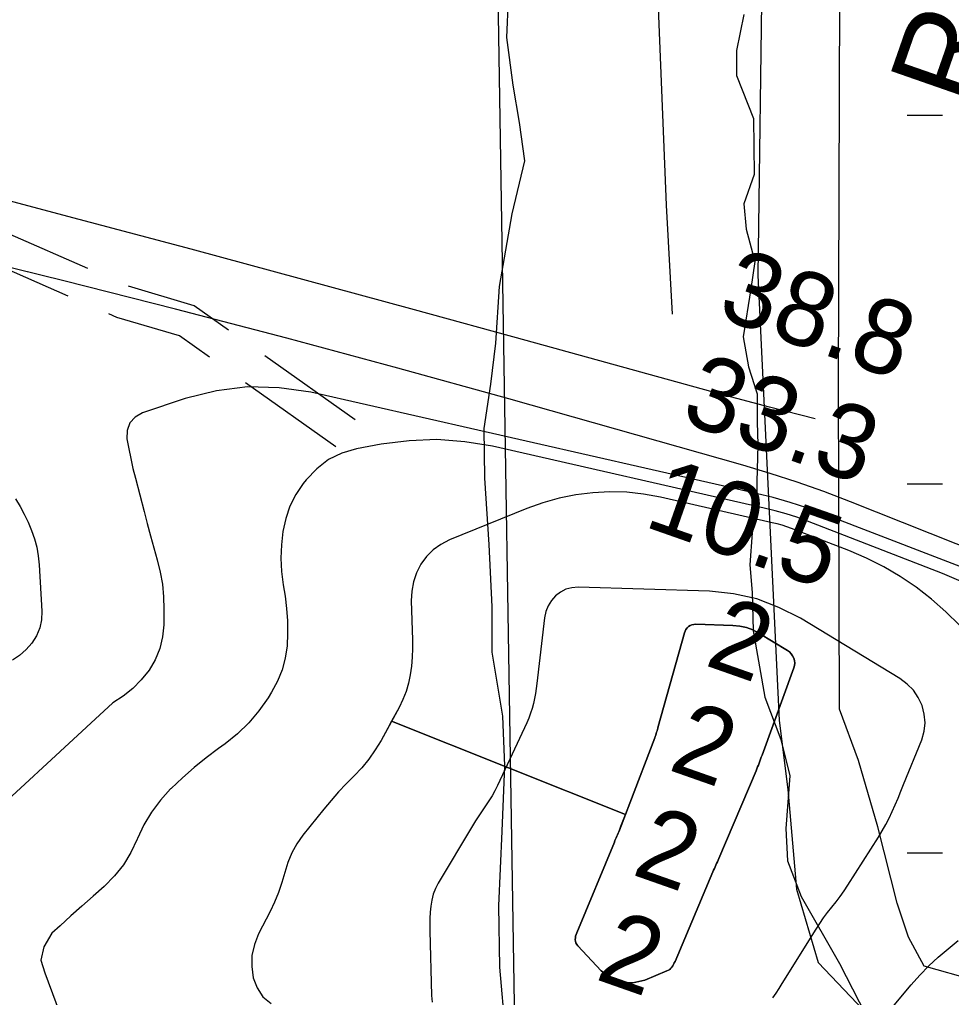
# Model space of a CAD drawing. Extents: x 3263578 to 3301413, y 764927 to 798602.
# Drawn here: x 3289108 to 3289949, y 784044 to 784927 of the extents above; entities that cross this region are included whole.
import ezdxf

# ---------------------------------------------------------------- set-up
doc = ezdxf.new("R2010")
doc.units = 0
for name, color, linetype in [('V-RIVR-RANG', 7, 'Continuous'), ('V-RIVR-RANG-IDEN', 7, 'Continuous'), ('V-ROAD-CNTR', 7, 'Continuous'), ('V-SITE-VEGE', 7, 'Continuous'), ('V-TOPO-BNDY', 7, 'Continuous'), ('V-TOPO-DPTH', 7, 'Continuous'), ('V-TOPO-MAJR', 7, 'Continuous'), ('V-TOPO-MINR', 7, 'Continuous'), ('V-TOPO-SHOR', 7, 'Continuous'), ('V-TOPO-WATR', 7, 'Continuous'), ('V-WETL-SWMP', 7, 'Continuous')]:
    doc.layers.add(name, color=color, linetype=linetype)

msp = doc.modelspace()

# ---------------------------------------------------------------- linework, layer by layer
at = {"layer": 'V-ROAD-CNTR'}
for p, q in [((3289410.67, 784565.58), (3289329.1, 784623.41)), ((3289393.32, 784541.11), (3289311.75, 784598.94))]:
    msp.add_line(p, q, dxfattribs=at)
for points in [[(3289169.4, 784702.2), (3289099.41, 784732.85), (3289079.48, 784745.49)], [(3289151.68, 784677.21), (3289085.27, 784706.29), (3289062.05, 784721.02)], [(3289296.47, 784646.55), (3289265.42, 784668.56), (3289206.05, 784686.18)], [(3289279.12, 784622.07), (3289252.12, 784641.21), (3289195.5, 784658.02), (3289188.32, 784661.16)]]:
    msp.add_lwpolyline(points, dxfattribs=at)
at = {"layer": 'V-SITE-VEGE'}
for points in [[(3289546.38, 784013.47), (3289541.15, 784071.58), (3289540.26, 784127.04), (3289543.5, 784194.35), (3289545.86, 784253.49), (3289544.04, 784298.23), (3289534.38, 784355.87), (3289534.32, 784396.82), (3289531.56, 784452.96), (3289527.65, 784512.92), (3289527.07, 784557.66), (3289533.28, 784597.79), (3289537.52, 784634.83), (3289540.9, 784685.76), (3289552.29, 784751.56), (3289563.76, 784799.1), (3289559.11, 784833.88), (3289553.16, 784867.44), (3289547.5, 784910.44), (3289549.16, 784945.67)], [(3289761.53, 784931.29), (3289754.91, 784898.86), (3289754.95, 784876.17), (3289770.12, 784837.43), (3289770.77, 784787.06), (3289761.48, 784760.39), (3289763.65, 784737.63), (3289771.3, 784708.33), (3289767.74, 784683.61), (3289760.8, 784640.56), (3289765.68, 784613.46), (3289773.48, 784589.12), (3289773.43, 784563.6), (3289774.25, 784543.01), (3289773.27, 784509.71), (3289773.23, 784484.18), (3289769.09, 784463.73), (3289766.82, 784434.72), (3289768.92, 784409.84), (3289770.03, 784375.06), (3289780.33, 784315.19), (3289794.81, 784277.18), (3289803.07, 784244.31), (3289799.55, 784196.9), (3289800.83, 784167.79), (3289813.35, 784135.51), (3289847.74, 784074.93), (3289883.3, 784005.81)]]:
    msp.add_lwpolyline(points, dxfattribs=at)
at = {"layer": 'V-TOPO-BNDY'}
msp.add_lwpolyline([(3289697.2, 784660.86), (3289691.83, 784759.37), (3289683.43, 784967.22), (3289686.56, 785045.27), (3289670.02, 785279.82), (3289654.04, 785485.15), (3289656.98, 785572.73), (3289647.11, 785770.42), (3289642.01, 785846.63), (3289642.3, 786042.86), (3289647.04, 786185.21), (3289633.04, 786392.15)], dxfattribs=at)
at = {"layer": 'V-TOPO-DPTH'}
for points in [[(3289956.31, 784380.21), (3289943.96, 784392.4), (3289930.79, 784403.71), (3289917.09, 784414.42), (3289902.64, 784424.09), (3289887.76, 784432.96), (3289872.23, 784440.64), (3289856.27, 784447.53), (3289804.56, 784467.48), (3289800.29, 784469.02), (3289795.98, 784470.43), (3289791.62, 784471.66), (3289787.22, 784472.76), (3289686.18, 784495.69), (3289671.04, 784498.39), (3289655.82, 784500.14), (3289640.51, 784500.46), (3289625.14, 784499.83), (3289609.88, 784497.79), (3289594.83, 784494.87), (3289580.1, 784490.62), (3289565.59, 784485.48), (3289495.76, 784457.2), (3289488.07, 784453.17), (3289481.1, 784448.3), (3289475.19, 784442.19), (3289469.99, 784435.23), (3289466.14, 784427.4), (3289463.25, 784419.31), (3289461.8, 784410.84), (3289461.3, 784402.13), (3289462.37, 784367.05), (3289462.39, 784359.14), (3289462.11, 784351.26), (3289461.39, 784343.4), (3289460.37, 784335.57), (3289458.74, 784327.88), (3289456.61, 784320.36), (3289453.71, 784313.1), (3289450.31, 784306.01), (3289443.55, 784293.63), (3289654.61, 784209.5)], [(3289698.11, 784074.2), (3289698.78, 784075.48), (3289699.39, 784076.8), (3289733.57, 784157.57), (3289734.23, 784159.1), (3289734.9, 784160.63), (3289735.59, 784162.14), (3289736.29, 784163.65), (3289736.99, 784165.17), (3289737.68, 784166.68), (3289738.35, 784168.21), (3289739.01, 784169.74), (3289772.53, 784248.83), (3289773.25, 784250.57), (3289773.96, 784252.31), (3289774.65, 784254.07), (3289775.32, 784255.83), (3289775.98, 784257.6), (3289776.64, 784259.36), (3289777.29, 784261.13), (3289777.94, 784262.9), (3289806.63, 784341.67), (3289807.18, 784343.9), (3289807.41, 784346.14), (3289807.16, 784348.38), (3289806.58, 784350.61), (3289805.55, 784352.68), (3289804.29, 784354.56), (3289802.67, 784356.15), (3289800.83, 784357.54), (3289775.16, 784373.12), (3289769.61, 784375.92), (3289763.88, 784378.11), (3289757.89, 784379.39), (3289751.71, 784380.07), (3289718.07, 784381.1), (3289716.33, 784380.96), (3289714.66, 784380.6), (3289713.11, 784379.89), (3289711.63, 784378.96), (3289710.37, 784377.73), (3289709.28, 784376.39), (3289708.47, 784374.86), (3289707.84, 784373.22), (3289684.29, 784288.73), (3289683.93, 784287.46), (3289683.56, 784286.19), (3289683.18, 784284.93), (3289682.78, 784283.67), (3289682.38, 784282.41), (3289681.95, 784281.16), (3289681.51, 784279.92), (3289681.05, 784278.68), (3289649.16, 784195.21), (3289648.63, 784193.87), (3289648.08, 784192.52), (3289647.52, 784191.19), (3289646.93, 784189.87), (3289646.34, 784188.54), (3289645.76, 784187.22), (3289645.19, 784185.89), (3289644.63, 784184.55), (3289610.63, 784102.8), (3289610.1, 784101.28), (3289609.71, 784099.74), (3289609.5, 784098.16), (3289609.42, 784096.55), (3289609.61, 784095), (3289610.01, 784093.53), (3289610.73, 784092.18), (3289611.66, 784090.93), (3289632.79, 784068.26), (3289641.72, 784061.81), (3289651.17, 784057.85), (3289661.42, 784057.6), (3289672.2, 784059.84), (3289692.16, 784068.26), (3289693.42, 784068.93), (3289694.59, 784069.71), (3289695.62, 784070.67), (3289696.55, 784071.76), (3289697.36, 784072.96), (3289698.11, 784074.2)], [(3289654.61, 784209.5), (3289681.05, 784278.68), (3289681.51, 784279.92), (3289681.95, 784281.16), (3289682.38, 784282.41), (3289682.78, 784283.67), (3289683.18, 784284.93), (3289683.56, 784286.19), (3289683.93, 784287.46), (3289684.29, 784288.73), (3289707.84, 784373.22), (3289708.47, 784374.86), (3289709.28, 784376.39), (3289710.37, 784377.73), (3289711.63, 784378.96), (3289713.11, 784379.89), (3289714.66, 784380.6), (3289716.33, 784380.96), (3289718.07, 784381.1), (3289751.71, 784380.07), (3289757.89, 784379.39), (3289763.88, 784378.11), (3289769.61, 784375.92), (3289775.16, 784373.12), (3289800.83, 784357.54), (3289802.67, 784356.15), (3289804.29, 784354.56), (3289805.55, 784352.68), (3289806.58, 784350.61), (3289807.16, 784348.38), (3289807.41, 784346.14), (3289807.18, 784343.9), (3289806.63, 784341.67), (3289777.94, 784262.9), (3289777.29, 784261.13), (3289776.64, 784259.36), (3289775.98, 784257.6), (3289775.32, 784255.83), (3289774.65, 784254.07), (3289773.96, 784252.31), (3289773.25, 784250.57), (3289772.53, 784248.83), (3289739.01, 784169.74), (3289738.35, 784168.21), (3289737.68, 784166.68), (3289736.99, 784165.17), (3289736.29, 784163.65), (3289735.59, 784162.14), (3289734.9, 784160.63), (3289734.23, 784159.1), (3289733.57, 784157.57), (3289699.39, 784076.8), (3289698.78, 784075.48), (3289698.11, 784074.2)], [(3289650.56, 784198.87), (3289654.61, 784209.5), (3289443.55, 784293.63), (3289440.16, 784287.4), (3289434.09, 784276.29), (3289428.85, 784267.65), (3289423.13, 784259.38), (3289416.67, 784251.68), (3289409.72, 784244.34), (3289402.55, 784237.16), (3289395.57, 784229.8), (3289388.89, 784222.16), (3289382.41, 784214.35), (3289363.52, 784190.67), (3289358.15, 784182.93), (3289353.51, 784174.84), (3289349.97, 784166.22), (3289347.15, 784157.23), (3289344.59, 784148.09), (3289341.59, 784139.11), (3289337.95, 784130.37), (3289333.89, 784121.78), (3289323.46, 784101.71), (3289319.75, 784092.13), (3289317.46, 784082.37), (3289317.31, 784072.36), (3289318.58, 784062.16), (3289322.33, 784052.97), (3289327.49, 784045.04)], [(3289698.11, 784074.2), (3289697.36, 784072.96), (3289696.55, 784071.76), (3289695.62, 784070.67), (3289694.59, 784069.71), (3289693.42, 784068.93), (3289692.16, 784068.26), (3289672.2, 784059.84), (3289661.42, 784057.6), (3289651.17, 784057.85), (3289641.72, 784061.81), (3289632.79, 784068.26), (3289611.66, 784090.93), (3289610.73, 784092.18), (3289610.01, 784093.53), (3289609.61, 784095), (3289609.42, 784096.55), (3289609.5, 784098.16), (3289609.71, 784099.74), (3289610.1, 784101.28), (3289610.63, 784102.8), (3289644.63, 784184.55), (3289645.19, 784185.89), (3289645.76, 784187.22), (3289646.34, 784188.54), (3289646.93, 784189.87), (3289647.52, 784191.19), (3289648.08, 784192.52), (3289648.63, 784193.87), (3289649.16, 784195.21), (3289650.56, 784198.87)], [(3289895.65, 784035.53), (3289912.58, 784055.84), (3289920.35, 784064.58), (3289928.46, 784072.96), (3289937.08, 784080.81), (3289946.05, 784088.31), (3289955.06, 784095.77)], [(3289327.49, 784045.04), (3289334.77, 784038.98)]]:
    msp.add_lwpolyline(points, dxfattribs=at)
at = {"layer": 'V-TOPO-MAJR'}
for points in [[(3290190.84, 784359.1), (3289857.67, 784491.66), (3289833.7, 784500.77), (3289809.56, 784509.39), (3289785.16, 784517.25), (3289760.59, 784524.61), (3289549.37, 784584.39), (3289449.24, 784612.19), (3289348.94, 784639.32), (3289248.38, 784665.46), (3289147.63, 784690.93), (3289015.73, 784723.58)], [(3289104.16, 784494.28), (3289108.22, 784487.38), (3289112.02, 784480.35), (3289115.45, 784473.13), (3289118.62, 784465.78), (3289121.21, 784458.24), (3289123.3, 784450.6), (3289124.64, 784442.78), (3289125.48, 784434.86), (3289127.87, 784392.98), (3289127.46, 784385.19), (3289126, 784377.73), (3289122.97, 784370.76), (3289118.89, 784364.12), (3289113.57, 784358.23), (3289107.76, 784352.95), (3289101.24, 784348.59)]]:
    msp.add_lwpolyline(points, dxfattribs=at)
at = {"layer": 'V-TOPO-MINR'}
for points in [[(3289825.77, 784566.31), (3289784.63, 784576.96), (3289740.37, 784588.84), (3289564.95, 784637.22), (3289464.21, 784664.85), (3289363.42, 784692.29), (3289262.55, 784719.43), (3289161.62, 784746.39), (3288970.55, 784797.11)], [(3290030.76, 784404.55), (3289833.22, 784480.75), (3289818.28, 784486.14), (3289803.22, 784491.09), (3289787.95, 784495.38), (3289772.55, 784499.23), (3289370.72, 784590.44), (3289342.1, 784594.49), (3289313.63, 784595.42), (3289285.4, 784591.68), (3289257.31, 784584.83), (3289218.59, 784571.9), (3289212.02, 784567.83), (3289207.2, 784562.72), (3289205.01, 784556.04), (3289204.58, 784548.31), (3289206.27, 784539.41), (3289208.1, 784530.54), (3289210.14, 784521.72), (3289212.31, 784512.92), (3289220.12, 784482.88), (3289223.01, 784471.92), (3289225.95, 784460.98), (3289228.98, 784450.06), (3289232.07, 784439.15), (3289234.7, 784428.19), (3289236.68, 784417.14), (3289237.68, 784405.97), (3289238.04, 784394.7), (3289237.86, 784380.59), (3289236.72, 784369.64), (3289234.35, 784359.09), (3289230.11, 784349.13), (3289224.64, 784339.58), (3289217.64, 784330.92), (3289209.98, 784323.01), (3289201.32, 784316.2), (3289191.99, 784310.13), (3289052.87, 784182.19)], [(3289973.99, 784412.66), (3289940.91, 784427.04), (3289818.88, 784474.11), (3289809.29, 784477.58), (3289799.6, 784480.76), (3289789.79, 784483.52), (3289779.89, 784485.99), (3289534.59, 784541.68), (3289509.57, 784545.75), (3289484.51, 784547.76), (3289459.39, 784546.69), (3289434.24, 784543.56), (3289411.96, 784539.37), (3289398.77, 784535.33), (3289386.6, 784529.62), (3289375.97, 784521.39), (3289366.36, 784511.5), (3289363.77, 784508.16), (3289357.19, 784498.15), (3289351.74, 784487.68), (3289347.96, 784476.48), (3289345.31, 784464.81), (3289344.11, 784452.77), (3289343.66, 784440.73), (3289344.32, 784428.7), (3289345.73, 784416.68), (3289347.41, 784406.47), (3289348.82, 784395.29), (3289349.68, 784384.09), (3289349.71, 784372.86), (3289349.18, 784361.6), (3289347.45, 784350.59), (3289344.72, 784339.91), (3289340.51, 784329.73), (3289335.3, 784319.87), (3289332.01, 784314.61), (3289323.75, 784302.97), (3289314.69, 784292.08), (3289304.42, 784282.32), (3289293.34, 784273.32), (3289287.43, 784269.07), (3289276.21, 784260.61), (3289265.27, 784251.83), (3289254.73, 784242.55), (3289244.47, 784232.96), (3289243.95, 784232.46), (3289234.88, 784222.38), (3289226.75, 784211.68), (3289220.04, 784200.04), (3289214.26, 784187.78), (3289214, 784187.13), (3289208.29, 784175.26), (3289201.57, 784164.1), (3289193.34, 784154), (3289184.09, 784144.62), (3289174.08, 784135.76), (3289164.1, 784126.87), (3289154.17, 784117.93), (3289144.27, 784108.95), (3289136.92, 784102.25), (3289129.66, 784090.12), (3289126.8, 784078.16), (3289130.53, 784066.44), (3289205, 783866.25)], [(3289956.31, 784380.21), (3289943.96, 784392.4), (3289930.79, 784403.71), (3289917.09, 784414.42), (3289902.64, 784424.09), (3289887.76, 784432.96), (3289872.23, 784440.64), (3289856.27, 784447.53), (3289804.56, 784467.48), (3289800.29, 784469.02), (3289795.98, 784470.43), (3289791.62, 784471.66), (3289787.22, 784472.76), (3289686.18, 784495.69), (3289671.04, 784498.39), (3289655.82, 784500.14), (3289640.51, 784500.46), (3289625.14, 784499.83), (3289609.88, 784497.79), (3289594.83, 784494.87), (3289580.1, 784490.62), (3289565.59, 784485.48), (3289495.76, 784457.2), (3289488.07, 784453.17), (3289481.1, 784448.3), (3289475.19, 784442.19), (3289469.99, 784435.23), (3289466.14, 784427.4), (3289463.25, 784419.31), (3289461.8, 784410.84), (3289461.3, 784402.13), (3289462.37, 784367.05), (3289462.39, 784359.14), (3289462.11, 784351.26), (3289461.39, 784343.4), (3289460.37, 784335.57), (3289458.74, 784327.88), (3289456.61, 784320.36), (3289453.71, 784313.1), (3289450.31, 784306.01), (3289434.09, 784276.29), (3289428.85, 784267.65), (3289423.13, 784259.38), (3289416.67, 784251.68), (3289409.72, 784244.34), (3289402.55, 784237.16), (3289395.57, 784229.8), (3289388.89, 784222.16), (3289382.41, 784214.35), (3289363.52, 784190.67), (3289358.15, 784182.93), (3289353.51, 784174.84), (3289349.97, 784166.22), (3289347.15, 784157.23), (3289344.59, 784148.09), (3289341.59, 784139.11), (3289337.95, 784130.37), (3289333.89, 784121.78), (3289323.46, 784101.71), (3289319.75, 784092.13), (3289317.46, 784082.37), (3289317.31, 784072.36), (3289318.58, 784062.16), (3289322.33, 784052.97), (3289327.49, 784045.04)], [(3289787.66, 784044.05), (3289790.62, 784048.24), (3289793.47, 784052.52), (3289796.24, 784056.85), (3289826.67, 784105.91), (3289830.02, 784111.07), (3289833.5, 784116.13), (3289837.19, 784121.04), (3289841.02, 784125.86), (3289844.86, 784130.67), (3289848.57, 784135.57), (3289852.1, 784140.61), (3289855.5, 784145.74), (3289882.97, 784188.93), (3289886.39, 784194.58), (3289889.64, 784200.32), (3289892.62, 784206.21), (3289895.44, 784212.18), (3289898.09, 784218.24), (3289900.71, 784224.32), (3289903.26, 784230.42), (3289905.77, 784236.54), (3289922.07, 784276.8), (3289924.21, 784284.52), (3289925.19, 784292.26), (3289924.43, 784300.03), (3289922.5, 784307.81), (3289918.92, 784315.05), (3289914.52, 784321.61), (3289908.89, 784327.16), (3289902.45, 784332.03), (3289812.57, 784386.57), (3289793.16, 784396.36), (3289773.12, 784404.03), (3289752.14, 784408.52), (3289730.52, 784410.88), (3289611.94, 784414.52), (3289606.31, 784414.01), (3289600.98, 784412.68), (3289596.13, 784410.13), (3289591.58, 784406.76), (3289587.87, 784402.41), (3289584.87, 784397.71), (3289582.91, 784392.49), (3289581.65, 784386.92), (3289574.75, 784327.72), (3289574.14, 784323.15), (3289573.42, 784318.61), (3289572.55, 784314.09), (3289571.57, 784309.59), (3289570.38, 784305.15), (3289569.01, 784300.77), (3289567.38, 784296.49), (3289565.57, 784292.26), (3289539.29, 784235.71), (3289536.88, 784230.89), (3289534.29, 784226.18), (3289531.43, 784221.63), (3289528.39, 784217.19), (3289525.28, 784212.78), (3289522.24, 784208.32), (3289519.34, 784203.78), (3289516.51, 784199.18), (3289485.69, 784147.53), (3289483.18, 784142.62), (3289481.13, 784137.55), (3289479.76, 784132.27), (3289478.84, 784126.83), (3289478.39, 784121.27), (3289478.07, 784115.71), (3289477.96, 784110.13), (3289478, 784104.56), (3289479.44, 784046.28), (3289480.09, 784040.23)], [(3289895.65, 784035.53), (3289912.58, 784055.84), (3289920.35, 784064.58), (3289928.46, 784072.96), (3289937.08, 784080.81), (3289946.05, 784088.31), (3289955.06, 784095.77)], [(3289327.49, 784045.04), (3289334.77, 784038.98)]]:
    msp.add_lwpolyline(points, dxfattribs=at)
at = {"layer": 'V-TOPO-SHOR'}
for points in [[(3289403.57, 783867.33), (3289454.05, 783884.74), (3289469.66, 783896.45), (3289496.97, 783892.54), (3289547.68, 783915.95), (3289559.39, 783943.25), (3289555.49, 783982.27), (3289539.97, 784930.27), (3289512.72, 785612.99), (3289485.45, 786065.54), (3289477.66, 786166.97), (3289430.91, 786900.41)], [(3289781.88, 785277.46), (3289774.02, 784696.18), (3289793.5, 784294.35), (3289801.29, 784231.93), (3289809.09, 784142.2), (3289828.59, 784075.87), (3289910.51, 783990.04), (3289941.71, 783947.12), (3289957.31, 783912.01), (3289972.92, 783880.8), (3289984.62, 783833.98), (3289996.32, 783791.07), (3290000.22, 783767.66), (3290004.11, 783732.55), (3290004.11, 783697.44), (3290011.91, 783677.93), (3290023.61, 783658.42), (3290039.22, 783627.21), (3290043.12, 783619.41), (3290054.82, 783599.9), (3290062.62, 783556.99), (3290050.06, 783561.33)]]:
    msp.add_lwpolyline(points, dxfattribs=at)
at = {"layer": 'V-TOPO-WATR'}
msp.add_lwpolyline([(3289698.11, 784074.2), (3289698.78, 784075.48), (3289699.39, 784076.8), (3289733.57, 784157.57), (3289734.23, 784159.1), (3289734.9, 784160.63), (3289735.59, 784162.14), (3289736.29, 784163.65), (3289736.99, 784165.17), (3289737.68, 784166.68), (3289738.35, 784168.21), (3289739.01, 784169.74), (3289772.53, 784248.83), (3289773.25, 784250.57), (3289773.96, 784252.31), (3289774.65, 784254.07), (3289775.32, 784255.83), (3289775.98, 784257.6), (3289776.64, 784259.36), (3289777.29, 784261.13), (3289777.94, 784262.9), (3289806.63, 784341.67), (3289807.18, 784343.9), (3289807.41, 784346.14), (3289807.16, 784348.38), (3289806.58, 784350.61), (3289805.55, 784352.68), (3289804.29, 784354.56), (3289802.67, 784356.15), (3289800.83, 784357.54), (3289775.16, 784373.12), (3289769.61, 784375.92), (3289763.88, 784378.11), (3289757.89, 784379.39), (3289751.71, 784380.07), (3289718.07, 784381.1), (3289716.33, 784380.96), (3289714.66, 784380.6), (3289713.11, 784379.89), (3289711.63, 784378.96), (3289710.37, 784377.73), (3289709.28, 784376.39), (3289708.47, 784374.86), (3289707.84, 784373.22), (3289684.29, 784288.73), (3289683.93, 784287.46), (3289683.56, 784286.19), (3289683.18, 784284.93), (3289682.78, 784283.67), (3289682.38, 784282.41), (3289681.95, 784281.16), (3289681.51, 784279.92), (3289681.05, 784278.68), (3289649.16, 784195.21), (3289648.63, 784193.87), (3289648.08, 784192.52), (3289647.52, 784191.19), (3289646.93, 784189.87), (3289646.34, 784188.54), (3289645.76, 784187.22), (3289645.19, 784185.89), (3289644.63, 784184.55), (3289610.63, 784102.8), (3289610.1, 784101.28), (3289609.71, 784099.74), (3289609.5, 784098.16), (3289609.42, 784096.55), (3289609.61, 784095), (3289610.01, 784093.53), (3289610.73, 784092.18), (3289611.66, 784090.93), (3289632.79, 784068.26), (3289641.72, 784061.81), (3289651.17, 784057.85), (3289661.42, 784057.6), (3289672.2, 784059.84), (3289692.16, 784068.26), (3289693.42, 784068.93), (3289694.59, 784069.71), (3289695.62, 784070.67), (3289696.55, 784071.76), (3289697.36, 784072.96), (3289698.11, 784074.2)], dxfattribs=at)
at = {"layer": 'V-WETL-SWMP'}
for p, q in [((3289846.89, 784596.63), (3289848.18, 784981.01)), ((3289908.9, 784840.33), (3289940.9, 784840.34)), ((3289847.73, 784304.47), (3289846.89, 784596.63)), ((3289908.93, 784507.66), (3289940.93, 784507.66)), ((3289864.98, 784258.12), (3289847.73, 784304.47)), ((3289882.43, 784198.43), (3289864.98, 784258.12)), ((3289900, 784129.34), (3289882.43, 784198.43)), ((3289908.95, 784174.98), (3289940.95, 784174.99)), ((3289910.07, 784098.68), (3289900, 784129.34)), ((3289924.2, 784072.6), (3289910.07, 784098.68)), ((3289972.26, 784059.2), (3289924.2, 784072.6))]:
    msp.add_line(p, q, dxfattribs=at)

# ---------------------------------------------------------------- texts
at = {"layer": 'V-RIVR-RANG'}
for s, p in [('38.8', (3289735.81, 784658.76)), ('33.3', (3289702.91, 784564.33)), ('10.5', (3289670, 784469.9)), ('2', (3289724.94, 784344.61)), ('2', (3289692.04, 784250.18)), ('2', (3289659.13, 784155.75)), ('2', (3289626.22, 784061.32))]:
    msp.add_text(s, height=67, rotation=340.64833, dxfattribs=at).set_placement(p)
at = {"layer": 'V-RIVR-RANG-IDEN'}
msp.add_text('R-254.25', height=83, rotation=70.78681, dxfattribs=at).set_placement((3289969.93, 784844.3))

doc.saveas('drawing.dxf')
